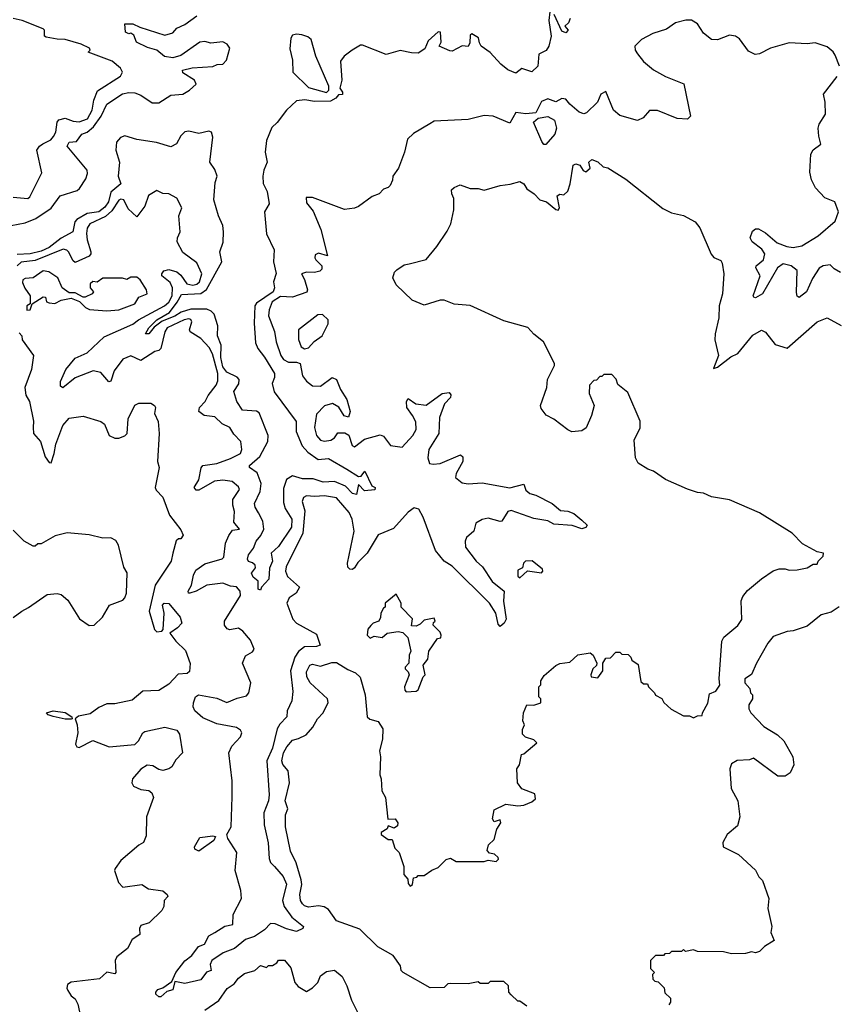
# Model space of a CAD drawing. Extents: x 2472589 to 2662339, y 701009 to 849030.
# Tile 259 of 406: x 2528898 to 2532991, y 785585 to 790518. Entities that reach past the tile are written whole.
import ezdxf

# ---------------------------------------------------------------- set-up
doc = ezdxf.new("R2010")
doc.units = 0

msp = doc.modelspace()

# ---------------------------------------------------------------- linework, layer by layer
at = {"layer": '0CON05XD'}
for points in [[(2531555, 790557.5), (2531550, 790515), (2531561.5, 790435), (2531550, 790385), (2531535.6, 790364.4), (2531500, 790345), (2531494.5, 790285), (2531465, 790257.5), (2531415, 790272.9), (2531385, 790250.8), (2531345, 790267.1), (2531310, 790295), (2531255, 790354), (2531210, 790385), (2531201.9, 790401.9), (2531196.7, 790426.7), (2531163, 790447), (2531155, 790440), (2531153, 790403), (2531145, 790383.3), (2531115, 790387.5), (2531065, 790360), (2531053, 790363), (2531000, 790385), (2531010, 790405), (2531007.5, 790455), (2530995, 790457.5), (2530945, 790412.5), (2530927.7, 790372.3), (2530895, 790351.2), (2530861.7, 790351.7), (2530805, 790363.3), (2530735, 790343.3), (2530615, 790390), (2530605, 790390), (2530564.2, 790365.8), (2530524.1, 790335.9), (2530505, 790310), (2530512, 790215), (2530502.5, 790175), (2530515.9, 790155.9), (2530516.1, 790143.9), (2530495, 790142.5), (2530482.5, 790125), (2530455, 790110), (2530375, 790108.1), (2530326.6, 790116.6), (2530285, 790111.9), (2530234.3, 790065.7), (2530187.7, 790002.3), (2530161.4, 789978.6), (2530135, 789912.5), (2530128.2, 789855), (2530138.1, 789805), (2530121, 789765), (2530115.6, 789734.4), (2530117.9, 789697.9), (2530137.3, 789657.3)], [(2528855, 789487.8), (2528925, 789501.1), (2528978.5, 789521.5), (2529055, 789573.9), (2529100.4, 789635), (2529185, 789662.1), (2529197.4, 789672.6), (2529228.3, 789721.7), (2529236.8, 789746.8), (2529235.4, 789765), (2529136, 789885), (2529145, 789903.8), (2529181.7, 789908.3), (2529195, 789926), (2529209.4, 789945), (2529235, 789955.3), (2529268.1, 789981.9), (2529305.9, 790035), (2529335, 790094.6), (2529413.5, 790146.5), (2529445, 790153.9), (2529475, 790151.5), (2529505, 790139.6), (2529562.2, 790102.2), (2529595, 790102), (2529655, 790139.3), (2529715.6, 790145), (2529748.9, 790165), (2529782, 790195), (2529774, 790215), (2529715, 790252), (2529714.3, 790265.7), (2529762.5, 790277.5), (2529866.1, 790283.9), (2529886.7, 790293.3), (2529915, 790295.6), (2529934.4, 790315), (2529950.9, 790375), (2529937.8, 790395), (2529915, 790406.8), (2529855, 790401.4), (2529825, 790409.2), (2529801.2, 790405), (2529705, 790338.2), (2529665, 790326.9), (2529623.3, 790333.3), (2529585, 790365.4), (2529538.1, 790378.1), (2529483.8, 790405), (2529470, 790440), (2529455, 790450), (2529445, 790447.5), (2529427.5, 790455), (2529425, 790497.5), (2529465, 790497.5), (2529500.5, 790480.5), (2529625, 790440), (2529665, 790451.8), (2529685, 790476.1), (2529725, 790494.7), (2529785, 790538.2)], [(2528865, 789629.2), (2528938.3, 789621.7), (2528949.2, 789630.8), (2529009.3, 789750.7), (2528983.3, 789865), (2528996.2, 789883.8), (2529014, 789896), (2529054.2, 789915.8), (2529067.8, 789932.2), (2529079.1, 789955), (2529085.6, 790004.4), (2529093, 790017), (2529125, 790025.6), (2529165, 790010), (2529195, 790006.7), (2529238.1, 790021.9), (2529261.6, 790065), (2529269.4, 790115), (2529288.3, 790161.7), (2529402, 790235), (2529412.5, 790255), (2529402.9, 790275), (2529360.9, 790310.9), (2529240, 790355), (2529250, 790365), (2529247.5, 790375), (2529205.4, 790395.4), (2529125, 790419.5), (2529085, 790420), (2529030.5, 790430.5), (2529022.5, 790435), (2529022.5, 790465), (2529015, 790472.5), (2528910, 790515), (2528865, 790523.8)], [(2533006.5, 790285), (2532985, 790340), (2532975, 790357.5), (2532945, 790382.5), (2532885, 790402.5), (2532845, 790397.5), (2532755, 790402.5), (2532660, 790375), (2532605, 790347.5), (2532583.6, 790343.6), (2532550.5, 790360.5), (2532505, 790422.5), (2532486.1, 790436.1), (2532455, 790440), (2532395, 790416.7), (2532365, 790418.8), (2532325, 790450), (2532295, 790496.7), (2532265, 790516.2), (2532236.4, 790516.4), (2532185, 790503.3), (2532139.5, 790470.5), (2532071.2, 790448.8), (2532015, 790418.8), (2531980, 790385), (2531983.3, 790365), (2531995, 790347.5), (2532025, 790308.8), (2532075, 790266.2), (2532135, 790233.8), (2532226.4, 790196.4), (2532260, 790035), (2532245, 790020), (2532193, 790023), (2532093.6, 790063.6), (2532055, 790062.5), (2532023, 790027), (2531995, 790012.5), (2531905, 790037.5), (2531874.3, 790064.3), (2531835, 790158.8), (2531810, 790145), (2531792.9, 790105), (2531738.4, 790051.6), (2531725, 790046.2), (2531701.4, 790055), (2531654.4, 790094.4), (2531635, 790120), (2531615, 790123.8), (2531585, 790106.7), (2531545, 790121.4), (2531512.2, 790107.8), (2531485, 790052), (2531435, 790046.2), (2531385, 790052.5), (2531355, 790000), (2531270, 790035), (2531225, 790038.8), (2531145, 790018), (2530975, 790010), (2530954, 789996), (2530871.7, 789948.3), (2530841.2, 789918.8), (2530826.2, 789855), (2530796.4, 789773.6), (2530767.5, 789735), (2530766.7, 789715), (2530755, 789687.5), (2530745, 789677.5), (2530720.7, 789669.3), (2530700, 789645), (2530665, 789632.5), (2530595, 789582.5), (2530576.4, 789573.6), (2530525, 789567.5), (2530365, 789626.7), (2530333.3, 789626.7), (2530335, 789600), (2530368.3, 789558.3), (2530406.4, 789466.4), (2530440, 789335), (2530395, 789348.8), (2530379.3, 789340.7), (2530376.2, 789325), (2530382, 789315), (2530412, 789285), (2530412.3, 789267.7), (2530402.2, 789257.8), (2530375, 789251.2), (2530335, 789252.9), (2530310, 789245), (2530325.7, 789215.7), (2530340, 789165), (2530337.3, 789152.7), (2530265, 789128), (2530205, 789131.1), (2530162.9, 789105), (2530148.4, 789065), (2530145.2, 789035), (2530175.4, 788955.4), (2530182.7, 788905), (2530206.2, 788835), (2530219.7, 788815), (2530245, 788801.6), (2530285, 788801.9), (2530302.7, 788795), (2530315, 788733.5), (2530335, 788707.5), (2530365, 788684.3), (2530405, 788682), (2530463.9, 788726.1), (2530485, 788716), (2530506, 788665), (2530538, 788615), (2530554.3, 788555), (2530545, 788526.7), (2530523.8, 788533.8), (2530496.5, 788576.5), (2530465, 788596), (2530425.9, 788584.1), (2530385, 788542.5), (2530375.8, 788475), (2530386, 788435), (2530405, 788410.8), (2530425, 788405.8), (2530457.8, 788412.2), (2530475, 788424), (2530492.3, 788447.7), (2530528, 788448), (2530547.3, 788437.3), (2530563.3, 788385), (2530575, 788377.5), (2530625, 788416), (2530705, 788437.5), (2530720.9, 788430.9), (2530755.6, 788385.6), (2530815, 788375.7), (2530868.1, 788435), (2530885.4, 788465), (2530882.6, 788502.6), (2530865.8, 788535), (2530837.5, 788575), (2530836.2, 788605), (2530845, 788620), (2530882.9, 788592.9), (2530935, 788587.1), (2531015, 788645.8), (2531050.7, 788650.7), (2531059.3, 788639.3), (2531056.7, 788625), (2531026.7, 788593.3), (2531002.5, 788525), (2530998.9, 788445), (2530948.5, 788365), (2530942.6, 788322.6), (2530952, 788295), (2530970.6, 788290.6), (2531005, 788294.5), (2531107.7, 788337.7), (2531118.3, 788328.3), (2531118.6, 788305), (2531086, 788245), (2531082, 788225), (2531115, 788198), (2531145, 788193.5), (2531215, 788198.5), (2531355, 788172.5), (2531425, 788191.2), (2531435, 788161.2), (2531453.8, 788145), (2531485, 788135.6), (2531566.2, 788095), (2531608.3, 788058.3), (2531645, 788056), (2531675, 788043.8), (2531715, 788010.8)], [(2531656.2, 790525), (2531648.3, 790501.7), (2531630, 790485), (2531647.5, 790465), (2531635, 790452.5), (2531615, 790460), (2531576.2, 790545)], [(2530435, 790153.3), (2530447.5, 790165), (2530447.5, 790185), (2530382.5, 790335), (2530358.7, 790418.7), (2530341.7, 790431.7), (2530311.7, 790441.7), (2530285, 790445.6), (2530265, 790440), (2530257.1, 790425), (2530251.8, 790371.8), (2530264.3, 790315), (2530266.2, 790255), (2530345, 790178.9), (2530435, 790153.3)], [(2533011.7, 789251.7), (2532979.5, 789269.5), (2532959.4, 789289.4), (2532924.7, 789285.3), (2532905, 789274), (2532871.4, 789221.4), (2532840.8, 789155), (2532805, 789126.7), (2532795, 789133.3), (2532791.7, 789151.7), (2532795, 789261.4), (2532765, 789284.2), (2532724.2, 789295), (2532695.4, 789275), (2532620, 789145), (2532586, 789125), (2532577.3, 789127.3), (2532574.6, 789135), (2532609.2, 789235), (2532586.7, 789275), (2532588.9, 789285), (2532625, 789315.7), (2532632.8, 789345), (2532618.1, 789368.1), (2532568.9, 789405), (2532559.1, 789425), (2532570.6, 789459.4), (2532585, 789470), (2532600.3, 789470.3), (2532635, 789450.6), (2532695, 789400), (2532742, 789382), (2532775, 789377.6), (2532817.5, 789385), (2532900, 789435), (2532985, 789509.2), (2533002.2, 789555), (2532982.5, 789605), (2532933.3, 789625), (2532886, 789675), (2532866.2, 789716.2), (2532857.3, 789755), (2532862.9, 789845), (2532874.5, 789865.5), (2532913.3, 789895), (2532902.5, 789935), (2532900.5, 789975), (2532904.6, 789995.4), (2532937.3, 790045), (2532935.5, 790105), (2532926.9, 790145), (2532995, 790234.3)], [(2531535, 789892.5), (2531525, 789892.5), (2531515, 789907.5), (2531473.3, 790005), (2531495.6, 790024.4), (2531545, 790033.1), (2531577.5, 790015), (2531588.9, 789975), (2531580, 789945), (2531535, 789892.5)], [(2530137.3, 789657.3), (2530147.5, 789595), (2530124.7, 789555), (2530135.3, 789445), (2530173.1, 789365), (2530170.4, 789305), (2530183.4, 789246.6), (2530170, 789205), (2530174.7, 789175), (2530167.8, 789155), (2530085, 789097.5), (2530075.5, 789084.5), (2530072.2, 788997.8), (2530079.5, 788899.5), (2530090.8, 788870.8), (2530125, 788827.1), (2530174.2, 788745), (2530174.4, 788725), (2530163.6, 788695), (2530173.8, 788653.8), (2530283.8, 788505), (2530283.6, 788455), (2530313.6, 788383.6), (2530341.5, 788351.5), (2530394.3, 788314.3), (2530445, 788320), (2530536.5, 788266.5), (2530595, 788230), (2530608.3, 788231.7), (2530627, 788257), (2530663, 788183), (2530680, 788175), (2530677, 788163), (2530625, 788157.5), (2530595, 788190), (2530585, 788140), (2530565, 788144), (2530531.2, 788181.2), (2530475, 788203.8), (2530418.3, 788201.7), (2530367.9, 788217.9), (2530315, 788217.7), (2530265, 788233.2), (2530235.3, 788214.7), (2530220.6, 788169.4), (2530219.1, 788099.1), (2530228.9, 788068.9), (2530261.2, 788015), (2530260, 787975), (2530195, 787878), (2530158.8, 787845), (2530164.2, 787805), (2530149.1, 787770.9), (2530146, 787715), (2530110, 787675), (2530105, 787660), (2530092.5, 787665), (2530092.5, 787705), (2530067.5, 787725), (2530060, 787745), (2530078.8, 787771.2), (2530077.5, 787785), (2530065, 787797.5), (2530043.6, 787803.6), (2530040, 787815), (2530045, 787836.7), (2530068.9, 787871.1), (2530083.1, 787905), (2530106.6, 787933.4), (2530120.5, 787965), (2530116.5, 788005), (2530095, 788047.1), (2530077.5, 788075), (2530073.8, 788095), (2530102.7, 788155), (2530107.5, 788195), (2530087.8, 788247.8), (2530048.6, 788275), (2530048.6, 788285), (2530100.7, 788329.3), (2530140.9, 788405), (2530143.3, 788435), (2530098.4, 788548.4), (2530085, 788556.2), (2530015, 788561.8), (2529985.4, 788605), (2529970.4, 788655), (2529996.7, 788693.3), (2529997.5, 788715), (2529987.3, 788727.3), (2529935, 788752.7), (2529915, 788779.5), (2529905.7, 788825), (2529907.8, 788887.8), (2529888.9, 788935), (2529891.2, 788985), (2529872, 789042), (2529858, 789058), (2529835, 789068), (2529755, 789068.1), (2529706.6, 789053.4), (2529675, 789032.9), (2529612, 789008), (2529571.5, 788978.5), (2529545, 788944.3), (2529527.5, 788945), (2529544.3, 788975), (2529584.5, 789015), (2529648.8, 789051.2), (2529687.4, 789102.6), (2529708.2, 789141.8), (2529805, 789146.5), (2529833.4, 789166.6), (2529910.8, 789305), (2529901.5, 789355), (2529916.9, 789403.1), (2529919.2, 789455), (2529915, 789486.7), (2529893.5, 789535), (2529870, 789615), (2529877.6, 789702.4), (2529887.5, 789735), (2529875, 789768), (2529851.2, 789805), (2529865, 789930), (2529859.1, 789955), (2529845, 789960), (2529795, 789947.5), (2529745, 789959.8), (2529725, 789957.1), (2529705, 789937.1), (2529683.1, 789896.9), (2529655, 789881.9), (2529582.7, 789902.7), (2529485, 789917.5), (2529425, 789935.7), (2529402.1, 789927.9), (2529383, 789905), (2529378.6, 789865), (2529398.6, 789805), (2529390.8, 789735), (2529403.8, 789695), (2529355, 789653.8), (2529341.9, 789605), (2529325, 789579), (2529295, 789555.2), (2529235, 789546.9), (2529183.2, 789516.8), (2529174.6, 789505), (2529164.4, 789455), (2529105, 789424.1), (2529045, 789376.9), (2529005, 789358.1), (2528950, 789345), (2528885, 789341.1)], [(2531440, 785575), (2531405, 785600), (2531395, 785600), (2531361.7, 785631.7), (2531350, 785645), (2531347, 785677), (2531325, 785700), (2531255, 785700), (2531245, 785690), (2531205, 785690), (2531195, 785697.5), (2531145, 785687.5), (2531055, 785690), (2531043, 785687), (2531025, 785670), (2530955, 785667.5), (2530820, 785745), (2530810, 785755), (2530807, 785777), (2530769.3, 785829.3), (2530692.7, 785872.7), (2530602.3, 785962.3), (2530485, 786004), (2530445, 786060), (2530423.9, 786073.9), (2530395, 786078), (2530345, 786072), (2530325, 786078), (2530315, 786088), (2530305.6, 786105), (2530301.8, 786135), (2530311.1, 786185), (2530308.7, 786208.7), (2530283.2, 786293.2), (2530255, 786352.5), (2530230, 786475), (2530229.2, 786535), (2530241.4, 786565), (2530228.1, 786605), (2530250, 786695), (2530242.5, 786755), (2530215.9, 786785.9), (2530210.8, 786805), (2530220.6, 786845), (2530235.8, 786875), (2530265, 786908.8), (2530295, 786916), (2530333.3, 786935), (2530366.8, 786973.2), (2530390, 787015), (2530418.8, 787045), (2530443, 787097), (2530440, 787115), (2530354, 787195), (2530336.7, 787225), (2530335, 787250), (2530352.5, 787285), (2530365, 787288.8), (2530405, 787280), (2530461.8, 787298.2), (2530485, 787297.8), (2530541.7, 787261.7), (2530580, 787245), (2530603.6, 787223.6), (2530630, 787135), (2530640, 787025), (2530653, 787013), (2530695, 787002.5), (2530717.5, 786965), (2530716.1, 786913.9), (2530701.2, 786855), (2530706.7, 786825), (2530702.5, 786735), (2530710, 786715), (2530713.3, 786655), (2530731.7, 786621.7), (2530743, 786513), (2530780, 786515), (2530793.3, 786495), (2530790.7, 786479.3), (2530775, 786467.5), (2530745, 786480), (2530740, 786465), (2530710, 786445), (2530710, 786435), (2530745, 786410), (2530765, 786410), (2530777.5, 786367.5), (2530800, 786345), (2530823.3, 786275), (2530823.8, 786235), (2530842.5, 786212.5), (2530845, 786190), (2530855, 786177.5), (2530866.7, 786185), (2530871.7, 786218.3), (2530888.3, 786221.7), (2530895, 786230), (2530925, 786230), (2530963, 786257), (2530995, 786270), (2531035, 786310), (2531057, 786317), (2531085, 786300), (2531225, 786300), (2531245, 786307.5), (2531285, 786300), (2531297, 786313), (2531295, 786320), (2531277, 786337), (2531253, 786343), (2531240, 786355), (2531246.7, 786383.3), (2531275, 786410), (2531288.3, 786461.7), (2531310, 786495), (2531305, 786510), (2531275, 786500), (2531267.5, 786515), (2531275, 786560), (2531335, 786587.5), (2531395, 786580), (2531425, 786582.5), (2531465, 786600), (2531482.5, 786615), (2531479.3, 786639.3), (2531413.9, 786663.9), (2531392.5, 786695), (2531390, 786765), (2531402.5, 786785), (2531413, 786837), (2531425, 786840), (2531490, 786895), (2531475, 786910), (2531433, 786923), (2531418.3, 786938.3), (2531418.3, 786961.7), (2531427.5, 786985), (2531420, 787005), (2531422.5, 787045), (2531440, 787085), (2531475, 787083.3), (2531510, 787095), (2531510, 787115), (2531500, 787125), (2531500, 787175), (2531510, 787185), (2531510, 787205), (2531527, 787233), (2531585, 787282.5), (2531605, 787292.5), (2531655, 787300), (2531695, 787336.7), (2531756.4, 787346.4), (2531772.5, 787335), (2531790, 787295), (2531788.3, 787281.7), (2531770, 787265), (2531760, 787235), (2531762.5, 787225), (2531795, 787220), (2531820, 787255), (2531820, 787295), (2531835, 787320), (2531858.3, 787321.7), (2531885, 787350), (2531905, 787350), (2531915, 787340), (2531947, 787337), (2531960, 787325), (2531965, 787310), (2531997, 787287), (2532011.7, 787201.7), (2532025, 787190), (2532045, 787190), (2532050, 787175), (2532080, 787145), (2532083.6, 787133.6), (2532116.4, 787116.4), (2532127, 787097), (2532163.3, 787063.3), (2532225, 787030), (2532255, 787030), (2532275, 787020), (2532295, 787030), (2532318.3, 787031.7), (2532320, 787045), (2532347, 787093), (2532355, 787140), (2532386.4, 787153.6), (2532406.4, 787183.6), (2532403.3, 787215), (2532417.5, 787405), (2532427.5, 787425), (2532496.4, 787483.6), (2532517, 787513), (2532513.6, 787606.4), (2532521.7, 787628.3), (2532545, 787657.5), (2532615, 787717.5), (2532675, 787757.5), (2532705, 787767.5), (2532735, 787767.5), (2532755, 787760), (2532795, 787762.5), (2532845, 787772.5), (2532875, 787790), (2532895, 787790), (2532900, 787805), (2532925, 787830), (2532926.7, 787845), (2532895, 787852.5), (2532821.7, 787891.7), (2532770, 787945), (2532605, 788047.5), (2532455, 788112.5), (2532365, 788127.5), (2532325, 788146.7), (2532295, 788150), (2532245, 788166.7), (2532134.2, 788214.2), (2532075, 788256.7), (2532046.4, 788266.4), (2531997, 788297), (2531983.8, 788323.8), (2531978.3, 788411.7), (2532007, 788473), (2532007, 788507), (2531945, 788650), (2531895, 788690), (2531887, 788717), (2531865, 788740), (2531825, 788740), (2531815, 788730), (2531805, 788730), (2531788.3, 788711.7), (2531775, 788710), (2531753, 788687), (2531752.5, 788645), (2531776.7, 788585), (2531763.3, 788535), (2531736.1, 788473.9), (2531715, 788457.5), (2531665, 788453.3), (2531645, 788462.5), (2531575, 788517.5), (2531537, 788537), (2531510.7, 788570.7), (2531507.5, 788585), (2531540, 788675), (2531542.5, 788715), (2531577.5, 788785), (2531577.5, 788795), (2531522.5, 788905), (2531475, 788942.5), (2531445, 788976.7), (2531325, 789010), (2531156, 789086), (2531075, 789092.5), (2531025, 789112.5), (2531005, 789112.5), (2530925, 789087.5), (2530865, 789112.5), (2530785, 789190), (2530767.5, 789225), (2530776.7, 789253.3), (2530787.5, 789265), (2530825, 789290), (2530850, 789295), (2530935, 789317.5), (2530988.3, 789381.7), (2531040.7, 789459.3), (2531058.8, 789495), (2531073.3, 789565), (2531073, 789623), (2531063.3, 789645), (2531062.5, 789665), (2531075, 789677.5), (2531105, 789690), (2531155, 789672.5), (2531195, 789672.5), (2531225, 789663.8), (2531305, 789688), (2531356.4, 789693.6), (2531405, 789707.5), (2531425, 789696.2), (2531440.3, 789670.3), (2531476.3, 789646.3), (2531505, 789616.2), (2531537.5, 789605), (2531585, 789566.7), (2531596.1, 789563.9), (2531603.3, 789575), (2531592, 789635), (2531605, 789643.8), (2531625, 789641.2), (2531645, 789658.8), (2531656.9, 789695), (2531671.2, 789788.8), (2531685, 789796), (2531705, 789788.8), (2531722.3, 789762.3), (2531735, 789756.7), (2531756.7, 789775), (2531750.8, 789805), (2531765, 789817.1), (2531795.6, 789805.6), (2531821.7, 789781.7), (2531846.1, 789776.1), (2531935, 789720), (2532122, 789572), (2532165, 789550), (2532225, 789536.7), (2532282.5, 789505), (2532306.7, 789475), (2532362.7, 789342.7), (2532377.5, 789327.5), (2532412, 789312), (2532418.8, 789298.8), (2532427.5, 789245), (2532420.8, 789145), (2532402.9, 789085), (2532401.1, 789025), (2532382.9, 788945), (2532382.5, 788915), (2532400, 788835), (2532375, 788770), (2532395, 788776.7), (2532461.7, 788828.3), (2532497.5, 788845), (2532573, 788937), (2532615, 788962.5), (2532635, 788952.5), (2532685, 788891.2), (2532745, 788872.5), (2532895, 789003.8), (2532945, 789023.8), (2533015, 788986.2)], [(2531715, 788010.8), (2531742, 787985), (2531735.5, 787974.5), (2531715, 787968), (2531666.4, 787983.6), (2531575, 787990.8), (2531545, 788008.1), (2531475, 788019.4), (2531360.6, 788059.4), (2531345, 788053.8), (2531313.9, 788006.1), (2531305, 788003.8), (2531245, 788021.2), (2531215, 788013.3), (2531183.9, 787996.1), (2531173.3, 787955), (2531136.4, 787923.6), (2531130, 787905), (2531132, 787875), (2531185, 787806), (2531217.4, 787777.4), (2531265, 787703.3), (2531326.2, 787655), (2531321.9, 787605), (2531335.7, 787515), (2531325.8, 787495), (2531305, 787477.5), (2531295, 787490), (2531283.9, 787543.9), (2531252.9, 787595), (2531065, 787779.5), (2531025.9, 787805.9), (2530981.7, 787858.3), (2530920, 788025), (2530898, 788065), (2530875, 788072), (2530845, 788050), (2530771.7, 787968.3), (2530695, 787938), (2530638.6, 787845), (2530592.1, 787797.9), (2530575, 787772), (2530565, 787764.3), (2530552.5, 787765), (2530542, 787775), (2530541.4, 787795), (2530573.6, 787955), (2530564.3, 788015), (2530548.3, 788048.3), (2530485, 788123.1), (2530425, 788132.7), (2530375, 788128.6), (2530335, 788133.3), (2530320, 788125), (2530314, 788105), (2530326.7, 788056.7), (2530317.3, 787945), (2530232.6, 787777.4), (2530230.5, 787755), (2530239.2, 787729.2), (2530300, 787675), (2530283.8, 787645), (2530248.9, 787621.1), (2530236.2, 787595), (2530266.4, 787515), (2530284.4, 787495), (2530385, 787439.2), (2530404, 787385), (2530385, 787377.3), (2530325, 787375.8), (2530295, 787352.9), (2530276.6, 787325), (2530254.8, 787255), (2530267.4, 787152.6), (2530261.9, 787105), (2530237.9, 787055), (2530236.9, 787025), (2530201.1, 786988.9), (2530188.4, 786965), (2530165, 786868.6), (2530137, 786805), (2530148.8, 786635), (2530145.3, 786604.7), (2530121.1, 786545), (2530123.1, 786485), (2530143.2, 786393.2), (2530148.1, 786315), (2530155.5, 786295.5), (2530175, 786275.8), (2530218.1, 786225), (2530235, 786187.5), (2530214.4, 786105), (2530222.5, 786075), (2530261.1, 786021.1), (2530320, 785975), (2530317.5, 785965), (2530285, 785950), (2530235, 785962.5), (2530178.8, 785988.8), (2530155, 785990), (2530125, 785958), (2530075, 785924.4), (2530030, 785910), (2529975, 785863.8), (2529917.3, 785842.7), (2529860, 785805), (2529852.5, 785785), (2529856.7, 785755), (2529833.3, 785746.7), (2529805, 785707.5), (2529725, 785690), (2529675, 785700), (2529665, 785657.5), (2529635, 785650), (2529605, 785622.5), (2529595, 785622.5), (2529580, 785635), (2529580, 785645), (2529590.7, 785659.3), (2529615, 785667.5), (2529660, 785700), (2529680, 785745), (2529725, 785803.3), (2529759.7, 785830.3), (2529793.8, 785875), (2529823.9, 785886.1), (2529845, 785928.6), (2529875, 785945.6), (2529925, 785975.8), (2529965.8, 785984.2), (2529967.5, 786035), (2530008.5, 786115), (2530006.5, 786155), (2529978.2, 786255), (2529985.4, 786345.4), (2529940.6, 786415), (2529935.7, 786435), (2529956.7, 786475), (2529962.1, 786625), (2529962, 786705), (2529945.4, 786845), (2529961.2, 786878.8), (2530005, 786924.4), (2530010.4, 786945), (2530005, 786958.6), (2529985, 786972.2), (2529885, 786990.8), (2529815, 787020.7), (2529775.5, 787055), (2529766.9, 787075), (2529768.6, 787095), (2529778, 787125), (2529794.4, 787135.6), (2529885, 787118.9), (2529935, 787097.2), (2529988.1, 787118.1), (2530035, 787130.8), (2530046.9, 787145), (2530056.7, 787195), (2530014.3, 787295), (2530029.8, 787330.2), (2530065, 787350.8), (2530072.5, 787365), (2530055, 787408.8), (2530016.2, 787455), (2529995, 787468.8), (2529950.7, 787460.7), (2529936.9, 787466.9), (2529924, 787485), (2529924, 787505), (2530005, 787633.8), (2530003.3, 787655), (2529985, 787676.7), (2529955, 787680), (2529915, 787695.4), (2529835.5, 787684.5), (2529782.5, 787655), (2529750, 787645), (2529743.8, 787645), (2529742, 787655), (2529758, 787685), (2529768.1, 787735), (2529780.6, 787759.4), (2529825, 787791.1), (2529913.1, 787816.9), (2529921.2, 787825), (2529928.9, 787895), (2529945, 787933.3), (2529965, 787960), (2530000, 787965), (2529970.7, 788000.7), (2529974.1, 788054.1), (2529965.9, 788085.9), (2529966, 788115), (2530000, 788165), (2529995, 788177.5), (2529962.5, 788205), (2529915, 788210.9), (2529874.6, 788205.4), (2529795, 788160.6), (2529781.5, 788161.5), (2529772.5, 788175), (2529795, 788213.3), (2529806.5, 788273.5), (2529815, 788284.2), (2529885, 788294.6), (2529955, 788319.6), (2530004, 788345), (2530011.4, 788365), (2530005.8, 788405), (2529970.9, 788440.9), (2529950, 788475), (2529913.2, 788493.2), (2529875, 788528), (2529822.5, 788535), (2529796.2, 788555), (2529798, 788575), (2529827.5, 788605), (2529842, 788635), (2529883.1, 788686.9), (2529890.4, 788709.6), (2529891.2, 788745), (2529863.5, 788843.5), (2529846.6, 788876.6), (2529805, 788921.1), (2529751.2, 788955), (2529748.8, 788965), (2529760, 789005), (2529755.7, 789015.7), (2529745, 789019.4), (2529722, 789015), (2529637.1, 788975), (2529624.7, 788955), (2529605, 788870), (2529595, 788860), (2529575, 788855.7), (2529505, 788811.2), (2529455, 788834), (2529415, 788818), (2529371.7, 788758.3), (2529355, 788706.7), (2529345, 788703.8), (2529305, 788750), (2529265, 788758.1), (2529176.4, 788723.6), (2529114.3, 788674.3), (2529102.6, 788682.6), (2529101.5, 788705), (2529128.9, 788765), (2529175, 788822.5), (2529235, 788848.9), (2529321.3, 788928.7), (2529465, 788993.1), (2529493.1, 789015), (2529623.8, 789085), (2529645, 789103.7), (2529661.8, 789135), (2529663, 789175), (2529651.6, 789201.6), (2529610.6, 789235), (2529609.2, 789245), (2529620.2, 789259.8), (2529645, 789266.5), (2529685, 789255.5), (2529705, 789238.9), (2529735.7, 789195), (2529765, 789187.7), (2529785, 789193.1), (2529799.1, 789205), (2529810, 789245), (2529785, 789300), (2529715, 789352.5), (2529687.1, 789405), (2529688.6, 789425), (2529702, 789455), (2529696, 789535), (2529710, 789575), (2529685, 789623.3), (2529645, 789646.2), (2529615, 789647.5), (2529585, 789662.5), (2529542.7, 789637.3), (2529525.5, 789584.5), (2529485, 789530), (2529441.1, 789571.1), (2529418.8, 789615), (2529405, 789619.2), (2529395, 789613.8), (2529359.5, 789560.5), (2529328.3, 789531.7), (2529249.2, 789495), (2529236.4, 789473.6), (2529233.1, 789446.9), (2529235.3, 789415), (2529253.6, 789355), (2529254.4, 789345), (2529245.9, 789334.1), (2529175, 789301.9), (2529165, 789310), (2529142.5, 789355), (2529134, 789364), (2529115, 789368.9), (2528975, 789312.1), (2528905, 789302.7), (2528884.4, 789285.6)], [(2529335, 789060), (2529395, 789064.2), (2529475, 789094), (2529495, 789127.5), (2529536.7, 789145), (2529533.3, 789165), (2529501.2, 789215), (2529485, 789228.8), (2529455, 789228.8), (2529435, 789216.7), (2529413.6, 789223.6), (2529315, 789223.8), (2529286.4, 789203.6), (2529263.6, 789206.4), (2529250, 789195), (2529250, 789175), (2529267.5, 789155), (2529260, 789145), (2529225, 789127.5), (2529215, 789127.5), (2529175, 789150), (2529145, 789150), (2529110, 789175), (2529088.8, 789225), (2529044.1, 789254.1), (2529015, 789260), (2528965.9, 789224.1), (2528925, 789222), (2528912.5, 789215), (2528911.7, 789201.7), (2528923, 789173), (2528950, 789135), (2528950, 789095), (2528932.5, 789085), (2528933.6, 789063.6), (2528950, 789065), (2528960, 789095), (2529015, 789130), (2529027.5, 789127.5), (2529032.5, 789105), (2529045, 789098.8), (2529073, 789097), (2529105, 789112.5), (2529155, 789122.5), (2529196.7, 789106.7), (2529227, 789077), (2529247, 789067), (2529335, 789060)], [(2530325, 788868.6), (2530345, 788874), (2530373.6, 788906.4), (2530413.6, 788935), (2530444.4, 788995), (2530444.2, 789015), (2530415, 789041.4), (2530391.3, 789038.7), (2530295.7, 788964.3), (2530294.3, 788915.7), (2530308.9, 788878.9), (2530325, 788868.6)], [(2528895, 788950), (2528907.5, 788935), (2528910, 788915), (2528967.5, 788835), (2528956.2, 788765), (2528922.5, 788675), (2528927.7, 788637.7), (2528946, 788605), (2528966.6, 788506.6), (2528964.3, 788475), (2528967.5, 788445), (2529001.4, 788405), (2529025, 788328.8), (2529045, 788300), (2529055, 788297.5), (2529071.1, 788345), (2529078.1, 788391.9), (2529114.4, 788485), (2529145, 788522.5), (2529215, 788532), (2529304.3, 788504.3), (2529322.3, 788492.3), (2529346.2, 788435), (2529375, 788420.8), (2529395, 788422), (2529425, 788433.8), (2529436.2, 788445), (2529441.7, 788518.3), (2529475, 788587.5), (2529495, 788597.5), (2529555, 788596.7), (2529572.5, 788585), (2529578.8, 788575), (2529573.3, 788545), (2529591.4, 788505), (2529596, 788445), (2529588, 788305), (2529596.2, 788275), (2529576.2, 788175), (2529581.2, 788161.2), (2529615.7, 788125.7), (2529648.8, 788035), (2529705, 787962.5), (2529716.2, 787935), (2529705, 787917.5), (2529693, 787917), (2529682.3, 787907.7), (2529665.7, 787845), (2529657.5, 787805), (2529575.8, 787685), (2529545.8, 787555), (2529572.7, 787462.7), (2529585, 787451.2), (2529610, 787455), (2529617.5, 787462.5), (2529622.5, 787545), (2529613.8, 787585), (2529622.5, 787595), (2529645, 787594), (2529701.9, 787525), (2529710, 787495), (2529688.8, 787471.2), (2529650, 787445), (2529680, 787405), (2529728.3, 787358.3), (2529751.9, 787291.9), (2529748.2, 787251.8), (2529737.3, 787242.7), (2529691.7, 787238.3), (2529645, 787188.9), (2529595, 787158), (2529515, 787154), (2529461.7, 787108.3), (2529375, 787090.8), (2529335, 787090.6), (2529295, 787072.9), (2529250.2, 787039.8), (2529192, 787028), (2529176.2, 787015), (2529185.4, 786985), (2529188.2, 786945), (2529177.9, 786887.9), (2529184, 786875), (2529195, 786871.9), (2529264, 786906), (2529345.4, 786875.4), (2529475, 786886.7), (2529493.3, 786905), (2529514.5, 786945.5), (2529525, 786952.5), (2529625, 786972.9), (2529685, 786958), (2529698.3, 786938.3), (2529713.8, 786845), (2529679.5, 786810.5), (2529660, 786775), (2529645, 786764), (2529615, 786756), (2529595, 786760.8), (2529565, 786779.2), (2529536.1, 786783.9), (2529505, 786762.5), (2529463.3, 786715), (2529460, 786695), (2529468.3, 786678.3), (2529505, 786661.2), (2529545, 786656), (2529560, 786645), (2529568.3, 786621.7), (2529533.8, 786525), (2529530.7, 786429.3), (2529517.5, 786395), (2529495, 786382.5), (2529405, 786306.2), (2529376.2, 786265), (2529373.3, 786255), (2529392, 786195), (2529415, 786171.2), (2529510, 786185), (2529543.6, 786163.6), (2529615, 786153.3), (2529637.5, 786135), (2529640, 786125), (2529622.5, 786105), (2529620, 786075), (2529610, 786055), (2529546.1, 785993.9), (2529505, 785980), (2529497.5, 785965), (2529500, 785935), (2529460.7, 785909.3), (2529437.5, 785865), (2529385, 785822.5), (2529376, 785805), (2529380, 785745), (2529375, 785737.5), (2529335, 785746.2), (2529297, 785713), (2529155, 785696.7), (2529137.5, 785685), (2529134.1, 785665.9), (2529139.2, 785655), (2529155, 785627.5), (2529175, 785612.9), (2529188.8, 785585), (2529211.4, 785485)], [(2528865, 787522.5), (2528907.5, 787555), (2528942.5, 787572.5), (2529035, 787637.5), (2529085, 787642.5), (2529105, 787637.5), (2529139.3, 787609.3), (2529197, 787517), (2529245, 787482.5), (2529270, 787485), (2529312.5, 787525), (2529347.5, 787585), (2529415, 787610), (2529425, 787621.2), (2529432.2, 787645), (2529437, 787747), (2529420, 787775), (2529392.5, 787885), (2529379.3, 787909.3), (2529355, 787922.5), (2529315, 787920), (2529245, 787937.5), (2529135, 787946.7), (2529075, 787932.5), (2529005, 787892.5), (2528988.3, 787891.7), (2528975, 787880), (2528965, 787880), (2528920, 787905), (2528865, 787960)], [(2531405, 787722.5), (2531442.5, 787757.5), (2531513, 787747), (2531520, 787755), (2531518, 787765), (2531466.3, 787806.3), (2531432.5, 787805), (2531423.3, 787795), (2531418.3, 787771.7), (2531395, 787760), (2531395, 787730), (2531405, 787722.5)], [(2530835, 787150), (2530885, 787153.3), (2530895, 787160), (2530920, 787225), (2530930, 787235), (2530920, 787285), (2530942.5, 787315), (2530947.5, 787355), (2530991.7, 787418.3), (2531008.3, 787421.7), (2531010, 787435), (2531005, 787450), (2530970, 787485), (2530971.7, 787498.3), (2530980, 787505), (2530975, 787520), (2530925, 787510), (2530905, 787490), (2530885, 787480), (2530861.7, 787481.7), (2530867, 787517), (2530810, 787575), (2530810, 787595), (2530785, 787640), (2530730, 787595), (2530730, 787575), (2530720.7, 787569.3), (2530707.5, 787545), (2530706.4, 787523.6), (2530697.5, 787505), (2530670, 787495), (2530657, 787483), (2530642.5, 787465), (2530640, 787435), (2530655, 787420), (2530675, 787430), (2530715, 787422.5), (2530740, 787445), (2530795, 787452.5), (2530818.3, 787448.3), (2530843, 787423), (2530857.5, 787355), (2530850, 787335), (2530847.5, 787295), (2530830, 787275), (2530830, 787265), (2530845, 787250), (2530850, 787235), (2530826.7, 787175), (2530828.3, 787158.3), (2530835, 787150)], [(2533005, 787576.7), (2532965, 787550), (2532915, 787536.7), (2532845, 787480), (2532775, 787456.7), (2532745, 787453.3), (2532675, 787427.5), (2532647.5, 787395), (2532590, 787295), (2532565, 787237.5), (2532532.5, 787215), (2532532.5, 787195), (2532557, 787167), (2532560, 787145), (2532570, 787135), (2532570, 787115), (2532552.5, 787085), (2532552.5, 787065), (2532562.5, 787045), (2532627, 786977), (2532695.8, 786935.8)], [(2529125, 787013.1), (2529065, 787026.4), (2529040, 787035), (2529031.2, 787045), (2529065, 787055.4), (2529125, 787047.1), (2529158.8, 787025), (2529160, 787015), (2529155, 787013.1), (2529125, 787013.1)], [(2532695.8, 786935.8), (2532727.5, 786905), (2532772.5, 786825), (2532777.5, 786785), (2532760, 786745), (2532735, 786727.5), (2532698.3, 786728.3), (2532575, 786817.5), (2532555, 786810), (2532493, 786807), (2532465, 786790), (2532457.5, 786765), (2532463, 786667), (2532497.5, 786605), (2532507.5, 786525), (2532495, 786480), (2532443.6, 786436.4), (2532422.5, 786395), (2532423.6, 786373.6), (2532500, 786335), (2532586.4, 786256.4), (2532603, 786223), (2532620, 786205), (2532652.5, 786115), (2532647.5, 786065), (2532667.5, 785975), (2532662.5, 785945), (2532680, 785905), (2532630, 785875), (2532605, 785850), (2532585, 785842.5), (2532565, 785847.5), (2532535, 785840), (2532465, 785837.5), (2532425, 785847.5), (2532295, 785850), (2532275, 785857.5), (2532235, 785850), (2532225, 785860), (2532215, 785850), (2532165, 785850), (2532155, 785840), (2532131.7, 785838.3), (2532125, 785830), (2532085, 785830), (2532060, 785805), (2532060, 785765), (2532080, 785745), (2532070, 785735), (2532071.7, 785711.7), (2532081.7, 785701.7), (2532098.3, 785698.3), (2532128.3, 785668.3), (2532131.7, 785641.7), (2532160, 785615), (2532160, 785595), (2532151.7, 785581.7)], [(2529795, 786352.5), (2529775, 786362.5), (2529773.9, 786373.9), (2529800, 786420), (2529865, 786428.6), (2529878.8, 786425), (2529870, 786405), (2529795, 786352.5)], [(2529825.8, 785555), (2529895, 785604.3), (2529938, 785665), (2529972.1, 785687.9), (2529995, 785716), (2530025, 785739.2), (2530076.1, 785753.9), (2530105, 785780), (2530135, 785770), (2530145, 785780), (2530165, 785780), (2530186.4, 785793.6), (2530195, 785806.7), (2530225, 785806.7), (2530257, 785767), (2530276.7, 785695)], [(2530276.7, 785695), (2530293.6, 785673.6), (2530335, 785650), (2530365, 785667.5), (2530392.5, 785695), (2530405, 785727.5), (2530435, 785750), (2530475, 785756.2), (2530514.1, 785724.1), (2530537.7, 785677.7), (2530561.2, 785605), (2530601.2, 785525)]]:
    msp.add_lwpolyline(points, dxfattribs=at)

doc.saveas('drawing.dxf')
